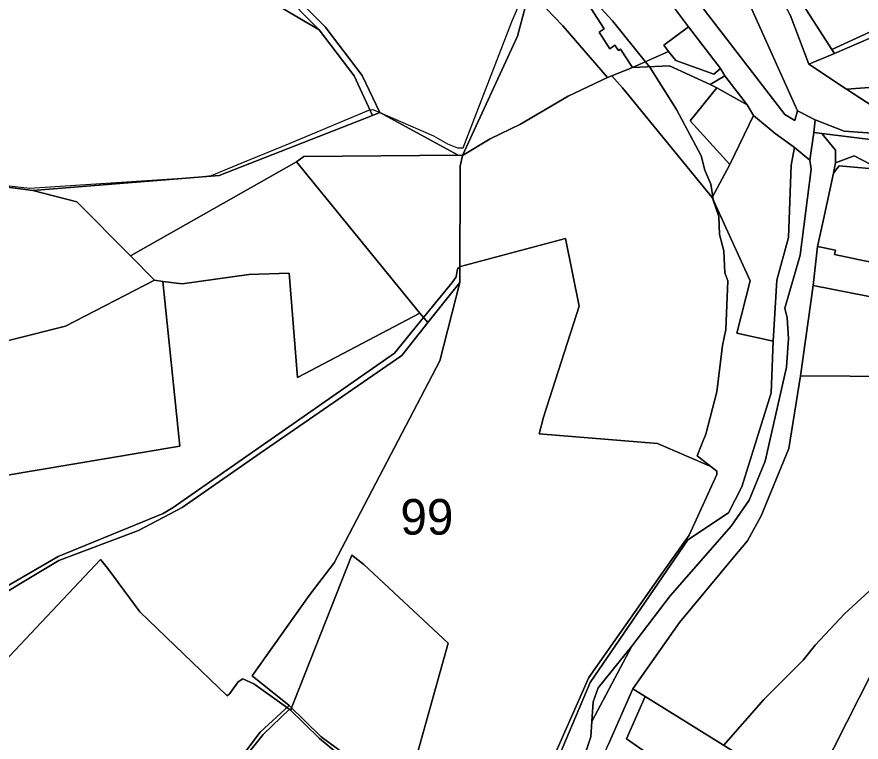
# Model space of a CAD drawing. Extents: x -477304 to -465429, y -1159113 to -1149210.
# Drawn here: x -471494.9 to -471139.2, y -1154860.4 to -1154554.9 of the extents above; entities that cross this region are included whole.
import ezdxf

# ---------------------------------------------------------------- set-up
doc = ezdxf.new("R2010")
doc.units = 0
for name, color, linetype in [('BPEJ_s', 7, 'Continuous'), ('orna_s', 7, 'Continuous'), ('ostatni_s', 7, 'Continuous'), ('PUPFL_s', 7, 'Continuous'), ('trav_porost_s', 7, 'Continuous'), ('voda_s', 7, 'Continuous'), ('zahrada_s', 7, 'Continuous')]:
    doc.layers.add(name, color=color, linetype=linetype)

msp = doc.modelspace()

# ---------------------------------------------------------------- linework, layer by layer
at = {"layer": 'BPEJ_s'}
for points in [[(-471499.43, -1154625.94), (-471489.42, -1154627.04), (-471418.87, -1154622.36), (-471415.34, -1154621.99), (-471412.92, -1154621.73), (-471400.41, -1154616.56), (-471379.74, -1154608.01), (-471346.63, -1154594.1), (-471346.22, -1154594.05), (-471344.93, -1154593.89), (-471342.01, -1154595.15), (-471319.43, -1154604.94), (-471313.48, -1154608.34), (-471309.23, -1154610.04), (-471306.9, -1154610.04), (-471299.87, -1154591.78), (-471286.28, -1154556.5), (-471280.76, -1154543.75)], [(-471499.43, -1154625.94), (-471489.42, -1154627.04), (-471418.87, -1154622.36), (-471415.34, -1154621.99), (-471412.92, -1154621.73), (-471400.41, -1154616.56), (-471379.74, -1154608.01), (-471346.63, -1154594.1), (-471346.22, -1154594.05), (-471344.93, -1154593.89), (-471342.01, -1154595.15), (-471319.43, -1154604.94), (-471313.48, -1154608.34), (-471309.23, -1154610.04), (-471306.9, -1154610.04), (-471299.87, -1154591.78), (-471286.28, -1154556.5), (-471280.76, -1154543.75)], [(-471270.99, -1154871.6), (-471253.99, -1154833.14), (-471222.72, -1154788.83), (-471211.7, -1154773.22), (-471200.02, -1154747.73), (-471200.02, -1154746.24), (-471202.49, -1154744.33), (-471208.31, -1154739.86), (-471206.16, -1154734.43), (-471204.69, -1154730.73), (-471200.02, -1154712.88), (-471197.68, -1154693.33), (-471196.19, -1154686.53), (-471195.34, -1154666.13), (-471196.62, -1154662.74), (-471197.05, -1154653.39), (-471198.96, -1154646.59), (-471199.17, -1154638.94), (-471201.51, -1154632.14), (-471201.56, -1154631.82), (-471201.74, -1154630.67), (-471202.57, -1154625.34), (-471205.12, -1154619.39), (-471206.6, -1154613.44), (-471217.02, -1154593.89), (-471228.28, -1154576.04), (-471228.45, -1154575.84), (-471230.13, -1154573.74), (-471244, -1154556.5), (-471250.46, -1154549.53)], [(-471250.46, -1154549.53), (-471244, -1154556.5), (-471230.13, -1154573.74), (-471228.45, -1154575.84), (-471228.28, -1154576.04), (-471217.02, -1154593.89), (-471206.6, -1154613.44), (-471205.12, -1154619.39), (-471202.57, -1154625.34), (-471201.74, -1154630.67), (-471201.56, -1154631.82), (-471201.51, -1154632.14), (-471199.17, -1154638.94), (-471198.96, -1154646.59), (-471197.05, -1154653.39), (-471196.62, -1154662.74), (-471195.34, -1154666.13), (-471196.19, -1154686.53), (-471197.68, -1154693.33), (-471200.02, -1154712.88), (-471204.69, -1154730.73), (-471206.16, -1154734.43), (-471208.31, -1154739.86), (-471202.49, -1154744.33)], [(-471512.49, -1154802.43), (-471477.52, -1154782.15), (-471433.32, -1154764.09), (-471429.07, -1154761.54), (-471335.79, -1154696.52), (-471323.59, -1154681.54), (-471311.57, -1154666.77), (-471309.87, -1154664.43), (-471309.23, -1154661.04), (-471308.24, -1154660.21), (-471307.96, -1154659.97), (-471268.01, -1154649.35), (-471263.77, -1154648.25), (-471258.02, -1154676.76), (-471273.11, -1154723.5), (-471274.93, -1154730.55), (-471225.09, -1154734.55), (-471202.49, -1154744.33), (-471200.02, -1154746.24), (-471200.02, -1154747.73), (-471211.7, -1154773.22), (-471222.72, -1154788.83), (-471253.99, -1154833.14), (-471270.99, -1154871.6)], [(-471202.49, -1154744.33), (-471225.09, -1154734.55), (-471274.93, -1154730.55), (-471273.11, -1154723.5), (-471258.02, -1154676.76), (-471263.77, -1154648.25), (-471268.01, -1154649.35), (-471307.96, -1154659.97), (-471308.24, -1154660.21), (-471309.23, -1154661.04), (-471309.87, -1154664.43), (-471311.57, -1154666.77), (-471323.59, -1154681.54), (-471335.79, -1154696.52), (-471429.07, -1154761.54), (-471433.32, -1154764.09), (-471477.52, -1154782.15), (-471512.49, -1154802.43)], [(-471330.91, -1154882.01), (-471322.67, -1154852.48), (-471313.26, -1154818.76), (-471348.75, -1154785.55), (-471353.83, -1154781.63), (-471378.08, -1154843.13), (-471379.22, -1154846.03), (-471379.57, -1154846.92), (-471380.04, -1154846.46), (-471380.17, -1154846.59), (-471381.2, -1154845.85), (-471382.33, -1154845.04), (-471395.07, -1154835.91), (-471399.75, -1154833.78), (-471401.66, -1154835.06), (-471405.27, -1154839.94), (-471406.34, -1154840.96), (-471443.09, -1154805.52), (-471456.69, -1154787.25), (-471459.65, -1154783.54), (-471518.52, -1154845.89)], [(-471518.52, -1154845.89), (-471459.65, -1154783.54), (-471456.69, -1154787.25), (-471443.09, -1154805.52), (-471406.34, -1154840.96), (-471405.27, -1154839.94), (-471401.66, -1154835.06), (-471399.75, -1154833.78), (-471395.07, -1154835.91), (-471382.33, -1154845.04), (-471381.2, -1154845.85), (-471380.17, -1154846.59), (-471380.04, -1154846.46), (-471379.57, -1154846.92), (-471379.22, -1154846.03), (-471378.08, -1154843.13), (-471353.83, -1154781.63), (-471348.75, -1154785.55), (-471313.26, -1154818.76), (-471322.67, -1154852.48), (-471330.91, -1154882.01)], [(-471134.15, -1154795.32), (-471146.26, -1154806.37), (-471158.58, -1154819.54), (-471163.68, -1154825.92), (-471180.26, -1154842.49), (-471197.15, -1154861.77)], [(-471197.15, -1154861.77), (-471180.26, -1154842.49), (-471163.68, -1154825.92), (-471158.58, -1154819.54), (-471146.26, -1154806.37), (-471134.15, -1154795.32)]]:
    msp.add_lwpolyline(points, dxfattribs=at)
at = {"layer": 'orna_s'}
msp.add_lwpolyline([(-471376.83, -1154903.3), (-471376.26, -1154892.28), (-471385.54, -1154886.45), (-471385.05, -1154880.57), (-471400.33, -1154868.61), (-471391.17, -1154857.22), (-471380.04, -1154846.46), (-471367.38, -1154858.95), (-471347.17, -1154875.6), (-471346.35, -1154874.73), (-471339.47, -1154878.56), (-471374.23, -1154908.59)], close=True, dxfattribs=at)
at = {"layer": 'ostatni_s'}
for points in [[(-471416.59, -1154442.61), (-471413.72, -1154435.5), (-471412.58, -1154429.46), (-471404.98, -1154421.02), (-471394.68, -1154412.99), (-471394.76, -1154416.03), (-471404, -1154423.8), (-471410.51, -1154435.8), (-471414.09, -1154443.12), (-471414.87, -1154463.36), (-471406.16, -1154488.84), (-471397.2, -1154527.02), (-471365.04, -1154559.04), (-471349.47, -1154579.59), (-471342.04, -1154595.14), (-471345.16, -1154596.36), (-471352.88, -1154579.63), (-471367.58, -1154560.31), (-471400.18, -1154527.33), (-471408.89, -1154488.61), (-471417.27, -1154464.61)], [(-471268.8, -1154524.05), (-471250.5, -1154547.57), (-471253.07, -1154551.22), (-471247.44, -1154559.93), (-471249.65, -1154561.36), (-471245.17, -1154568.26), (-471242.96, -1154566.83), (-471241.52, -1154569.05), (-471240.59, -1154568.45), (-471235.6, -1154576.16), (-471244.3, -1154579.63), (-471246.11, -1154580.36), (-471264.86, -1154558.61), (-471278.92, -1154543.82), (-471274.67, -1154524.19)], [(-471151.54, -1154568.57), (-471150.48, -1154570.22), (-471161.2, -1154574.78), (-471169.08, -1154553.98), (-471182.75, -1154528.43), (-471179.33, -1154527.1), (-471166.08, -1154546)], [(-471245.17, -1154568.26), (-471249.65, -1154561.36), (-471247.44, -1154559.93), (-471253.07, -1154551.22), (-471245.64, -1154546.42), (-471229.42, -1154535.48), (-471228.5, -1154536.73), (-471238.92, -1154544.31), (-471234.12, -1154550.75), (-471223.7, -1154543.17), (-471211.91, -1154559.01), (-471222.37, -1154566.8), (-471220.33, -1154569.41), (-471235.6, -1154576.16), (-471240.59, -1154568.45), (-471241.52, -1154569.05), (-471242.96, -1154566.83)], [(-471198.49, -1154576.61), (-471196.65, -1154579.63), (-471202.84, -1154583.39), (-471219.93, -1154575.45), (-471235.6, -1154576.16), (-471220.33, -1154569.41), (-471217.23, -1154573.28), (-471201.35, -1154579.04)], [(-471199.96, -1154584.73), (-471202.84, -1154583.39), (-471196.65, -1154579.63), (-471187.29, -1154591.91)], [(-471070.72, -1154596.05), (-471078.01, -1154595.42), (-471131.32, -1154594.42), (-471145.4, -1154585.28), (-471085.9, -1154581.02), (-471066, -1154591.9)], [(-471187.29, -1154591.91), (-471184.52, -1154596.38), (-471194.56, -1154617.12), (-471211.23, -1154598.63), (-471199.96, -1154584.73)], [(-471150.08, -1154653.18), (-471157.57, -1154651.62), (-471155.14, -1154640.24), (-471150.84, -1154620.72), (-471148.5, -1154617.6), (-471131.1, -1154619.1), (-471135.12, -1154638.58), (-471129.13, -1154639.65), (-471124.77, -1154642.36), (-471128.96, -1154659.13), (-471137.74, -1154657.69), (-471150.47, -1154655.04)], [(-471250.05, -1154837.52), (-471235.79, -1154819.97), (-471252.76, -1154851.74), (-471252.1, -1154843.44)], [(-471400.33, -1154868.61), (-471385.05, -1154880.57), (-471385.54, -1154886.45), (-471376.26, -1154892.28), (-471376.83, -1154903.3), (-471374.23, -1154908.59), (-471364.87, -1154927.67), (-471368, -1154929.32), (-471376.28, -1154916.6), (-471376.52, -1154913.02), (-471382.77, -1154892.39), (-471394.19, -1154875.46), (-471402.23, -1154869.31), (-471392.41, -1154856.24), (-471380.28, -1154845), (-471366.73, -1154858.21), (-471345.31, -1154873.87), (-471326.73, -1154885.64), (-471339.47, -1154878.56), (-471346.35, -1154874.73), (-471347.17, -1154875.6), (-471367.38, -1154858.95), (-471380.04, -1154846.46), (-471391.17, -1154857.22)]]:
    msp.add_lwpolyline(points, close=True, dxfattribs=at)
for points in [[(-471222.3, -1154529.54), (-471202.41, -1154555.68), (-471171.36, -1154595.96), (-471167.17, -1154598.51), (-471166.04, -1154594.44), (-471158.65, -1154598.26), (-471159.09, -1154603.62), (-471160.9, -1154615.25), (-471167.35, -1154609.82)], [(-471167.35, -1154609.82), (-471169.36, -1154608.38), (-471175.41, -1154604.05), (-471184.52, -1154596.38), (-471187.29, -1154591.91), (-471196.65, -1154579.63), (-471198.49, -1154576.61), (-471211.91, -1154559.01), (-471223.7, -1154543.17), (-471228.5, -1154536.73), (-471229.42, -1154535.48)], [(-471257.64, -1154871.71), (-471253.13, -1154858.23), (-471252.76, -1154851.74), (-471235.79, -1154819.97), (-471219.73, -1154798.8), (-471193.93, -1154769.46), (-471186.45, -1154758.44), (-471179.72, -1154742.09), (-471170.68, -1154702.38), (-471169.86, -1154690.38), (-471170.35, -1154681.59), (-471171.42, -1154677.64), (-471164.93, -1154655.28), (-471160.24, -1154618.95), (-471160.9, -1154615.25), (-471159.09, -1154603.62), (-471155.77, -1154604.06), (-471149.97, -1154610.98), (-471149.97, -1154616.36), (-471150.84, -1154620.72), (-471155.14, -1154640.24), (-471157.57, -1154651.62), (-471159.42, -1154668.07), (-471164.8, -1154706.11), (-471169.69, -1154736.68), (-471181.32, -1154765.12), (-471187.11, -1154775.6), (-471193.1, -1154782.76), (-471215.7, -1154810.05), (-471235.43, -1154838.03), (-471245.73, -1154861.27)], [(-471131.1, -1154619.1), (-471142.17, -1154613.4), (-471149.97, -1154616.36), (-471149.97, -1154610.98), (-471155.77, -1154604.06), (-471097.84, -1154611.19)]]:
    msp.add_lwpolyline(points, dxfattribs=at)
at = {"layer": 'PUPFL_s'}
for points in [[(-471451.9, -1154510.73), (-471435.3, -1154488.27), (-471424.59, -1154473.19), (-471423.18, -1154465.94), (-471421.62, -1154457.88), (-471416.59, -1154442.61), (-471417.27, -1154464.61), (-471408.89, -1154488.61), (-471400.18, -1154527.33), (-471367.58, -1154560.31)], [(-471274.67, -1154524.19), (-471278.92, -1154543.82), (-471284.03, -1154563.02), (-471307.17, -1154613.23), (-471309.06, -1154613.14), (-471342.04, -1154595.14), (-471349.47, -1154579.59), (-471365.04, -1154559.04), (-471397.2, -1154527.02), (-471406.16, -1154488.84), (-471414.87, -1154463.36), (-471393.59, -1154479.96), (-471373.9, -1154499.61), (-471366.24, -1154525.51), (-471340.59, -1154545.89), (-471332.79, -1154548.93), (-471292.78, -1154532.32), (-471280.29, -1154521.56)], [(-471553.09, -1154600.62), (-471536.57, -1154590.63), (-471507.13, -1154559.24), (-471501.72, -1154542.74), (-471489.94, -1154530.1), (-471479.93, -1154527.02), (-471455.28, -1154515.31), (-471451.9, -1154510.73), (-471367.58, -1154560.31), (-471352.88, -1154579.63), (-471345.16, -1154596.36), (-471409.78, -1154621.65), (-471488.17, -1154628.02), (-471549.28, -1154619.95), (-471552.89, -1154636.12), (-471560.98, -1154614.83)], [(-471246.11, -1154580.36), (-471262.67, -1154588.21), (-471282.78, -1154600.01), (-471295.52, -1154606.18), (-471307.17, -1154613.23), (-471284.03, -1154563.02), (-471278.92, -1154543.82), (-471264.86, -1154558.61)], [(-471342.04, -1154595.14), (-471309.06, -1154613.14), (-471374, -1154613.75), (-471377.06, -1154615.87), (-471447.07, -1154655.49), (-471469.72, -1154632.82), (-471488.17, -1154628.02), (-471409.78, -1154621.65), (-471345.16, -1154596.36)], [(-471308.14, -1154617.69), (-471308.26, -1154666.79), (-471321.85, -1154683.68), (-471325.15, -1154679.63), (-471377.06, -1154615.87), (-471374, -1154613.75), (-471309.06, -1154613.14), (-471307.17, -1154613.23)], [(-471397.15, -1154663.38), (-471425.37, -1154667.29), (-471433.47, -1154666.3), (-471437, -1154665.81), (-471447.07, -1154655.49), (-471377.06, -1154615.87), (-471325.15, -1154679.63), (-471376.65, -1154706.74), (-471380.19, -1154662.81)], [(-471518.66, -1154696.27), (-471542.54, -1154663.33), (-471552.89, -1154636.12), (-471549.28, -1154619.95), (-471488.17, -1154628.02), (-471469.72, -1154632.82), (-471447.07, -1154655.49), (-471437, -1154665.81), (-471474.45, -1154685.23)], [(-471426.26, -1154735.74), (-471433.47, -1154666.3), (-471425.37, -1154667.29), (-471397.15, -1154663.38), (-471380.19, -1154662.81), (-471376.65, -1154706.74), (-471325.15, -1154679.63), (-471321.85, -1154683.68), (-471332.78, -1154697.58), (-471392.47, -1154738.67), (-471425.29, -1154761.53), (-471443.74, -1154771.22), (-471477.22, -1154783.88), (-471512.26, -1154804.86), (-471517.39, -1154751.06)]]:
    msp.add_lwpolyline(points, close=True, dxfattribs=at)
for points in [[(-471345.31, -1154873.87), (-471366.73, -1154858.21), (-471380.28, -1154845), (-471395.77, -1154832.42), (-471371.76, -1154798.62), (-471369.55, -1154795.73), (-471361.26, -1154784.89), (-471316.68, -1154699.81), (-471308.26, -1154666.79), (-471308.14, -1154617.69), (-471307.17, -1154613.23), (-471295.52, -1154606.18), (-471282.78, -1154600.01), (-471262.67, -1154588.21), (-471246.11, -1154580.36), (-471244.3, -1154579.63), (-471239.75, -1154584.74), (-471201.92, -1154631.02), (-471185.98, -1154666.11), (-471191.65, -1154688.14), (-471176.35, -1154691.48), (-471177.07, -1154713.3), (-471189.46, -1154752.81), (-471195.1, -1154763.87), (-471212.18, -1154775.24), (-471253.41, -1154835.29), (-471269.54, -1154873.43)], [(-471545.44, -1154876.32), (-471555.49, -1154856.24), (-471567.91, -1154831.43), (-471547.1, -1154823.88), (-471536.8, -1154818.26), (-471512.26, -1154804.86), (-471477.22, -1154783.88), (-471443.74, -1154771.22), (-471425.29, -1154761.53), (-471392.47, -1154738.67), (-471332.78, -1154697.58), (-471321.85, -1154683.68), (-471308.26, -1154666.79), (-471316.68, -1154699.81), (-471361.26, -1154784.89), (-471369.55, -1154795.73), (-471371.76, -1154798.62), (-471395.77, -1154832.42), (-471380.28, -1154845), (-471392.41, -1154856.24), (-471402.23, -1154869.31)]]:
    msp.add_lwpolyline(points, dxfattribs=at)
at = {"layer": 'trav_porost_s'}
for points in [[(-471084.77, -1154528.87), (-471108.4, -1154542.31), (-471121.55, -1154552.01), (-471134.88, -1154563.6), (-471150.48, -1154570.22), (-471151.54, -1154568.57), (-471135.68, -1154561.29), (-471122.9, -1154548.84), (-471109.51, -1154540.17), (-471095.95, -1154531.66), (-471087.24, -1154526.4), (-471071.68, -1154520.03), (-471053.16, -1154510.25), (-471027.64, -1154495.4), (-471026.36, -1154497.19), (-471045.58, -1154510.12), (-471069.77, -1154522.09)], [(-471136.52, -1154501.85), (-471120.03, -1154524.63), (-471109.51, -1154540.17), (-471122.9, -1154548.84), (-471135.68, -1154561.29), (-471151.54, -1154568.57), (-471166.08, -1154546), (-471162.13, -1154535.32), (-471160.59, -1154523.59), (-471158.9, -1154523.05), (-471151.78, -1154520.39), (-471141.43, -1154516.63), (-471135.84, -1154514.6), (-471139.97, -1154503.22)], [(-471202.41, -1154555.68), (-471222.3, -1154529.54), (-471210.23, -1154507.44), (-471186.12, -1154549.79), (-471166.04, -1154594.44), (-471167.17, -1154598.51), (-471171.36, -1154595.96)], [(-471121.55, -1154552.01), (-471108.4, -1154542.31), (-471106.67, -1154544.73), (-471093.4, -1154563.27), (-471072.43, -1154569.43), (-471085.9, -1154581.02), (-471145.4, -1154585.28), (-471161.2, -1154574.78), (-471150.48, -1154570.22), (-471134.88, -1154563.6)], [(-471201.35, -1154579.04), (-471217.23, -1154573.28), (-471220.33, -1154569.41), (-471222.37, -1154566.8), (-471211.91, -1154559.01), (-471198.49, -1154576.61)], [(-471201.92, -1154631.02), (-471239.75, -1154584.74), (-471244.3, -1154579.63), (-471235.6, -1154576.16), (-471219.93, -1154575.45), (-471202.84, -1154583.39), (-471199.96, -1154584.73), (-471211.23, -1154598.63), (-471194.56, -1154617.12)], [(-471169.8, -1154647.76), (-471174.72, -1154665.73), (-471176.35, -1154691.48), (-471191.65, -1154688.14), (-471185.98, -1154666.11), (-471201.92, -1154631.02), (-471194.56, -1154617.12), (-471184.52, -1154596.38), (-471175.41, -1154604.05), (-471169.36, -1154608.38), (-471167.35, -1154609.82), (-471168.66, -1154617.37)], [(-471158.65, -1154598.26), (-471146.39, -1154602.98), (-471096.9, -1154606.47), (-471097.84, -1154611.19), (-471155.77, -1154604.06), (-471159.09, -1154603.62)], [(-471131.1, -1154619.1), (-471148.5, -1154617.6), (-471150.84, -1154620.72), (-471149.97, -1154616.36), (-471142.17, -1154613.4)], [(-471157.57, -1154651.62), (-471150.08, -1154653.18), (-471150.47, -1154655.04), (-471137.74, -1154657.69), (-471128.96, -1154659.13), (-471124.77, -1154642.36), (-471107.17, -1154652.21), (-471105.83, -1154652.96), (-471110.27, -1154666.7), (-471111.43, -1154670.25), (-471113.7, -1154677.05), (-471159.42, -1154668.07)], [(-471426.26, -1154735.74), (-471517.39, -1154751.06), (-471518.33, -1154731.75), (-471518.62, -1154700.44), (-471518.66, -1154696.27), (-471474.45, -1154685.23), (-471437, -1154665.81), (-471433.47, -1154666.3)], [(-471215.7, -1154810.05), (-471193.1, -1154782.76), (-471187.11, -1154775.6), (-471181.32, -1154765.12), (-471169.69, -1154736.68), (-471164.8, -1154706.11), (-471123.02, -1154706.35), (-471113.7, -1154677.05), (-471109.3, -1154691.37), (-471092.21, -1154746.96), (-471107.78, -1154777.99), (-471161.43, -1154883.93), (-471164.17, -1154882.23), (-471230.27, -1154841.23), (-471235.43, -1154838.03)], [(-471028.11, -1154964.51), (-471151.02, -1154890.17), (-471161.43, -1154883.93), (-471107.78, -1154777.99), (-471064.98, -1154829.61), (-471006.65, -1154894.46), (-470997.42, -1154904.61), (-470995.05, -1154907.22)], [(-471235.43, -1154838.03), (-471230.27, -1154841.23), (-471238.05, -1154858.98), (-471177.38, -1154901.19), (-471180.81, -1154906.13), (-471240.54, -1154864.57), (-471248.31, -1154882.31), (-471253.19, -1154878.46), (-471251.66, -1154875.09), (-471245.73, -1154861.27)], [(-471177.38, -1154901.19), (-471238.05, -1154858.98), (-471230.27, -1154841.23), (-471164.17, -1154882.23)]]:
    msp.add_lwpolyline(points, close=True, dxfattribs=at)
at = {"layer": 'voda_s'}
for points in [[(-471096.9, -1154606.47), (-471146.39, -1154602.98), (-471158.65, -1154598.26), (-471166.04, -1154594.44), (-471186.12, -1154549.79)], [(-471169.08, -1154553.98), (-471161.2, -1154574.78), (-471145.4, -1154585.28), (-471131.32, -1154594.42)], [(-471269.54, -1154873.43), (-471253.41, -1154835.29), (-471212.18, -1154775.24), (-471195.1, -1154763.87), (-471189.46, -1154752.81), (-471177.07, -1154713.3), (-471176.35, -1154691.48), (-471174.72, -1154665.73), (-471169.8, -1154647.76), (-471168.66, -1154617.37), (-471167.35, -1154609.82), (-471160.9, -1154615.25), (-471160.24, -1154618.95), (-471164.93, -1154655.28), (-471171.42, -1154677.64), (-471170.35, -1154681.59), (-471169.86, -1154690.38), (-471170.68, -1154702.38), (-471179.72, -1154742.09), (-471186.45, -1154758.44), (-471193.93, -1154769.46), (-471219.73, -1154798.8), (-471235.79, -1154819.97), (-471250.05, -1154837.52), (-471252.1, -1154843.44), (-471252.76, -1154851.74), (-471253.13, -1154858.23), (-471257.64, -1154871.71)]]:
    msp.add_lwpolyline(points, dxfattribs=at)
at = {"layer": 'zahrada_s'}
msp.add_lwpolyline([(-471159.42, -1154668.07), (-471113.7, -1154677.05), (-471123.02, -1154706.35), (-471164.8, -1154706.11)], close=True, dxfattribs=at)

# ---------------------------------------------------------------- texts
at = {"layer": 'BPEJ_s'}
msp.add_text('99', height=15, dxfattribs=at).set_placement((-471333.35, -1154773))

doc.saveas('drawing.dxf')
